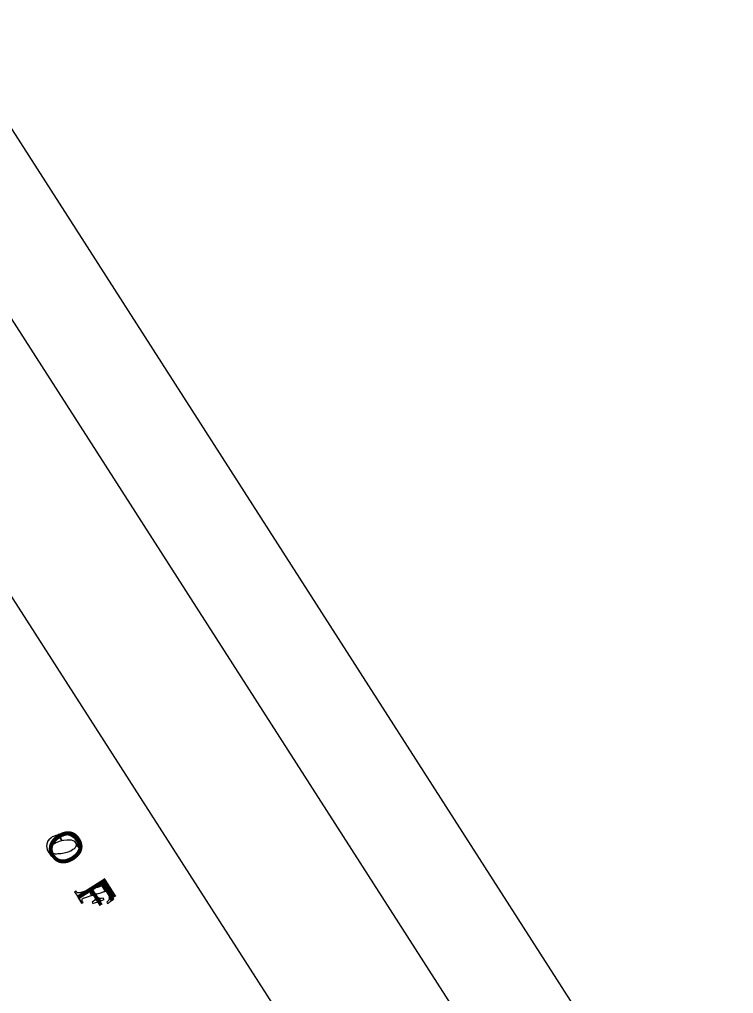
# Model space of a CAD drawing. Extents: x 3962991 to 3983549, y 181631 to 204078.
# Drawn here: x 3981131 to 3983304, y 189193 to 192156 of the extents above; entities that cross this region are included whole.
import ezdxf

# ---------------------------------------------------------------- set-up
doc = ezdxf.new("R2010")
doc.units = 0
for name, color, linetype in [('G-ANNO-NPLT', 7, 'Continuous'), ('V-ANNO-MASK', 7, 'Continuous'), ('V-ANNO-MASK2', 7, 'Continuous'), ('V-ANNO-SYMB', 7, 'Continuous'), ('V-GRID-FRAM', 7, 'Continuous'), ('V-RIVR-IDEN', 7, 'Continuous')]:
    doc.layers.add(name, color=color, linetype=linetype)

msp = doc.modelspace()

# ---------------------------------------------------------------- linework, layer by layer
at = {"layer": 'G-ANNO-NPLT'}
msp.add_lwpolyline([(3963236.8, 197310.7), (3973131.5, 181876.7), (3983303.8, 188398.1), (3973409.2, 203832.1)], close=True, dxfattribs=at)
at = {"layer": 'V-ANNO-MASK2'}
for points in [[(3981215.3, 189630.6), (3981215.9, 189627.7), (3981226.6, 189612.9), (3981235.5, 189607.1), (3981235.8, 189606.9), (3981223.5, 189626.3), (3981222.7, 189630.9), (3981222.3, 189633.3), (3981222.1, 189634.7), (3981225.5, 189640.3), (3981226.8, 189642.5), (3981227.2, 189643), (3981230.3, 189645), (3981237.1, 189649.3), (3981241.3, 189651.9), (3981241.4, 189651.9), (3981241.4, 189651.9), (3981245.6, 189653.4), (3981252.8, 189655.8), (3981259.5, 189658.1), (3981260.2, 189658.2), (3981248.8, 189676.1), (3981248.2, 189675.9), (3981241.6, 189673.4), (3981234.5, 189670.8), (3981230.4, 189669.2), (3981230.3, 189669.2), (3981226.6, 189665.8), (3981220.6, 189660.2), (3981217.9, 189657.7), (3981217.4, 189657.2), (3981216.6, 189654.4), (3981214.3, 189646.9), (3981214.1, 189646.2), (3981213.7, 189645), (3981213, 189642.7), (3981213, 189642.5)], [(3981254, 189676.4), (3981248.8, 189676.1), (3981260.2, 189658.2), (3981265.1, 189659), (3981266, 189659.1), (3981274.7, 189660.5), (3981278.7, 189660.4), (3981281.3, 189660.3), (3981281.2, 189660.3), (3981284.7, 189660.2), (3981288, 189660.1), (3981293.7, 189658), (3981296.6, 189656.9), (3981297.8, 189656.5), (3981303.4, 189649.4), (3981313.1, 189634.2), (3981313.5, 189635.9), (3981310.7, 189647), (3981309.8, 189650.4), (3981309.7, 189650.4), (3981300.3, 189663.2), (3981292.9, 189668.3), (3981290.2, 189670.1), (3981288.2, 189671.6), (3981286.6, 189672.6), (3981284, 189673.3), (3981278.7, 189674.6), (3981275, 189675.5), (3981271, 189676.4), (3981268, 189677.1), (3981264.2, 189676.9), (3981255, 189676.5)], [(3981229.5, 189620.1), (3981223.5, 189626.3), (3981235.8, 189606.9), (3981239.5, 189604.4), (3981241.5, 189603.1), (3981242.3, 189603), (3981250.5, 189601), (3981250.5, 189601.1), (3981253.6, 189600.3), (3981254.5, 189600.1), (3981259.6, 189598.9), (3981268.6, 189599.9), (3981274, 189600.4), (3981274.1, 189600.4), (3981279, 189600.9), (3981285.9, 189603.8), (3981292.3, 189606.5), (3981292.9, 189606.8), (3981297.2, 189608.6), (3981297.8, 189609.2), (3981303.5, 189615.1), (3981305.9, 189617.6), (3981307.4, 189619.1), (3981309.5, 189621.2), (3981310.4, 189624.7), (3981311.8, 189629.6), (3981312.5, 189632), (3981312.7, 189633), (3981313.1, 189634.2), (3981303.4, 189649.4), (3981303.5, 189647.4), (3981303.6, 189645.9), (3981303.9, 189642), (3981301.6, 189638.6), (3981300, 189636.1), (3981298.3, 189633.5), (3981296.5, 189632.4), (3981293.7, 189630.6), (3981286.9, 189626.3), (3981286.1, 189626), (3981281.7, 189624.4), (3981281.1, 189624.1), (3981274.5, 189621.7), (3981266.9, 189619.9), (3981262.4, 189618.9), (3981262.3, 189618.9), (3981257.2, 189617.7), (3981247.9, 189617.4), (3981243.6, 189617.2), (3981242.9, 189617.2), (3981240.3, 189617.1), (3981231.7, 189619.5), (3981230.9, 189619.7)], [(3981349.9, 189491), (3981352.8, 189491.9), (3981354.6, 189492.5), (3981355.7, 189492.8), (3981355.7, 189492.8), (3981356.2, 189493), (3981356.2, 189493), (3981356.3, 189493), (3981369.6, 189472), (3981375.7, 189474.1), (3981362.5, 189494.9), (3981362.7, 189494.9), (3981362.9, 189495), (3981363.4, 189495.1), (3981363.3, 189495.1), (3981363.9, 189495.3), (3981365.2, 189495.7), (3981365.2, 189495.7), (3981367.3, 189496.3), (3981370.1, 189497.2), (3981378, 189499.6), (3981381.2, 189500.6), (3981382.2, 189500.9), (3981386, 189502.1), (3981386.3, 189502.2), (3981389, 189503), (3981389.8, 189503.3), (3981390.6, 189503.5), (3981391, 189503.6), (3981392.3, 189504), (3981392.6, 189504.1), (3981381.6, 189521.4), (3981381.4, 189521.2), (3981380.4, 189520.2), (3981380.1, 189519.9), (3981379.4, 189519.6), (3981378.7, 189519.3), (3981376.2, 189518.2), (3981375.9, 189518.1), (3981372.1, 189516.8), (3981371.1, 189516.5), (3981368, 189515.5), (3981360.1, 189513), (3981357.2, 189512.1), (3981355.2, 189511.5), (3981353.8, 189511.1), (3981353.3, 189510.9), (3981352.8, 189510.8), (3981352.6, 189510.7), (3981352.4, 189510.7), (3981346.3, 189508.7), (3981346.2, 189508.7), (3981345.7, 189508.6), (3981344.6, 189508.2), (3981342.8, 189507.7)], [(3981378, 189532), (3981378, 189532), (3981379.3, 189530.1), (3981413.2, 189476.8), (3981416.9, 189479.4), (3981400.1, 189505.9), (3981383.9, 189531.7), (3981382.9, 189533.5), (3981382.8, 189533.5), (3981382.6, 189533.4)], [(3981380.3, 189528.4), (3981380.8, 189527.5), (3981413.1, 189476.7), (3981413.1, 189476.8), (3981413.2, 189476.8), (3981379.3, 189530.1)], [(3981381.6, 189521.4), (3981381.4, 189521.2), (3981392.3, 189504), (3981392.6, 189504.1), (3981393.1, 189504.1), (3981394, 189503.9), (3981394.3, 189503.9), (3981395.4, 189502.9), (3981396, 189502), (3981397.7, 189499.7), (3981412.5, 189476.3), (3981412.5, 189476.4), (3981413.1, 189476.7), (3981380.8, 189527.5), (3981382.2, 189524.1), (3981382.2, 189524), (3981382.1, 189523.8), (3981382.1, 189523.7), (3981382.1, 189523.1), (3981382, 189522.8), (3981381.9, 189521.7)], [(3981342.8, 189507.7), (3981339.8, 189506.7), (3981335.5, 189505.4), (3981331, 189504), (3981318.2, 189500), (3981317.7, 189499.8), (3981316, 189499.4), (3981314.5, 189499), (3981312.5, 189498.7), (3981311.7, 189498.6), (3981309.3, 189498.7), (3981309.2, 189498.8), (3981307.4, 189499.5), (3981306.9, 189499.9), (3981305.6, 189500.9), (3981304.7, 189501.8), (3981303.9, 189502.6), (3981302.9, 189504.1), (3981302.8, 189504.1), (3981302.8, 189504.1), (3981298.7, 189502.3), (3981298.4, 189502.1), (3981309, 189486.2), (3981320.6, 189467.9), (3981324.7, 189469.5), (3981323.8, 189471.1), (3981323.2, 189472.1), (3981323.1, 189472.4), (3981322, 189474.5), (3981321.8, 189475.5), (3981321.2, 189477.4), (3981321.2, 189477.9), (3981321.2, 189479.9), (3981321.3, 189480), (3981322.6, 189481.4), (3981323.2, 189481.9), (3981324.9, 189482.7), (3981324.9, 189482.7), (3981326.2, 189483.3), (3981327.8, 189483.9), (3981328.3, 189484.1), (3981341.1, 189488.2), (3981345.6, 189489.6), (3981349.9, 189491)], [(3981355.9, 189473.4), (3981351.9, 189471.2), (3981354.6, 189466.8), (3981359.1, 189468.4), (3981363.3, 189469.8), (3981366.2, 189470.8), (3981368, 189471.4), (3981369.1, 189471.8), (3981369.6, 189472), (3981369.6, 189472), (3981369.6, 189472), (3981359.1, 189488.6), (3981360.2, 189486.6), (3981361.5, 189483.8), (3981362, 189480.8), (3981361.4, 189478.4), (3981359.5, 189475.8)], [(3981365.7, 189490.2), (3981362.5, 189494.9), (3981375.7, 189474.1), (3981375.9, 189474.1), (3981376.1, 189474.2), (3981376.6, 189474.4), (3981369.7, 189485.2), (3981367.5, 189487.7)], [(3981403.9, 189486.4), (3981404.1, 189485.5), (3981410.7, 189475.1), (3981411, 189475.2), (3981411, 189475.2), (3981411.3, 189475.5), (3981411.9, 189475.8), (3981411.8, 189475.9), (3981412, 189476), (3981412.3, 189476.2), (3981412.4, 189476.2), (3981412.5, 189476.3), (3981397.7, 189499.7), (3981400.5, 189495), (3981400.7, 189494.5), (3981402.1, 189491.5), (3981402.9, 189489.9), (3981403.5, 189487.8)], [(3981406.3, 189496.4), (3981400.1, 189505.9), (3981416.9, 189479.4), (3981417.1, 189479.6), (3981417.3, 189479.8), (3981415.7, 189482.3)], [(3981309, 189486.2), (3981320.3, 189467.7), (3981320.6, 189467.9)], [(3981371.3, 189483.5), (3981369.7, 189485.2), (3981376.6, 189474.4), (3981377.1, 189474.5)], [(3981373.8, 189482.3), (3981371.3, 189483.5), (3981377.1, 189474.5), (3981378.4, 189475), (3981380.4, 189475.7), (3981383.2, 189476.6), (3981388.4, 189478.4), (3981385.8, 189482.7), (3981380.1, 189481.5), (3981376.6, 189481.6)], [(3981399, 189472.6), (3981396.7, 189470.2), (3981399.1, 189466.5), (3981401.7, 189468.4), (3981402.5, 189469), (3981405.6, 189471.3), (3981405.9, 189471.5), (3981408, 189473.1), (3981408.7, 189473.6), (3981409.3, 189474), (3981409.6, 189474.3), (3981410.7, 189475.1), (3981404.1, 189485.5), (3981404, 189483.1), (3981404, 189482.4), (3981404, 189481), (3981403.6, 189480.1), (3981402.4, 189476.9), (3981402.3, 189476.6), (3981399.7, 189473.4)], [(3981417.5, 189479.9), (3981415.8, 189482.3), (3981417.3, 189479.8)]]:
    msp.add_lwpolyline(points, close=True, dxfattribs=at)
at = {"layer": 'V-ANNO-SYMB'}
msp.add_lwpolyline([(3964242.1, 196321.7), (3973169.7, 182396.1), (3982815.9, 188580.2), (3973888.3, 202505.8), (3964242.1, 196321.7)], dxfattribs=at)
at = {"layer": 'V-GRID-FRAM'}
msp.add_lwpolyline([(3973881.1, 201670.7), (3982001.8, 189003.7), (3974929.2, 184418.3), (3966825.4, 197159.8), (3973881.1, 201670.7)], dxfattribs=at)

# ---------------------------------------------------------------- texts
at = {"layer": 'V-ANNO-MASK'}
for s, p in [('O', (3981201.3, 189654.3)), ('F', (3981300.3, 189499.9))]:
    msp.add_text(s, height=100, rotation=302.457, dxfattribs=at).set_placement(p)
at = {"layer": 'V-RIVR-IDEN'}
for s, p in [('O', (3981201.3, 189654.3)), ('F', (3981300.3, 189499.9))]:
    msp.add_text(s, height=100, rotation=302.457, dxfattribs=at).set_placement(p)

doc.saveas('drawing.dxf')
